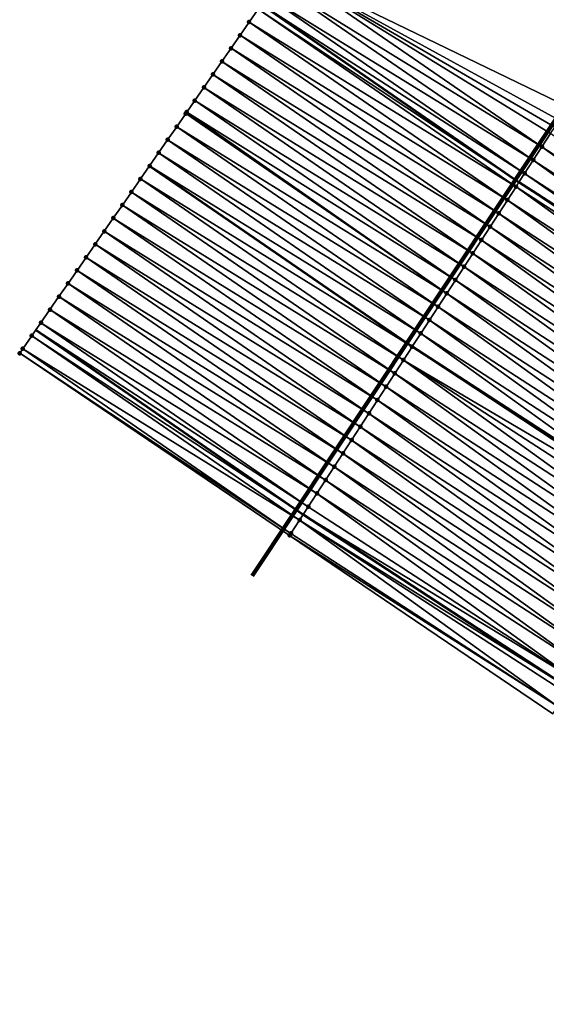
# Model space of a CAD drawing. Header units: feet. Extents: x 2017424 to 2024169, y 808042 to 818730.
# Tile 264 of 329: x 2021568 to 2021601, y 814996 to 815058. Entities that reach past the tile are written whole.
import ezdxf

# ---------------------------------------------------------------- set-up
doc = ezdxf.new("R2010")
doc.units = ezdxf.units.FT
doc.header["$MEASUREMENT"] = 0
for name, color, linetype, lineweight in [('EP_Travel Lane', 172, 'Continuous', 53), ('NB-Road Shots', 141, 'Continuous', 100), ('NB-Road X-Section', 40, 'Continuous', 13), ('Notes', 3, 'Continuous', 100), ('STRIPING', 60, 'Continuous', 53)]:
    doc.layers.add(name, color=color, linetype=linetype, lineweight=lineweight)
doc.layers.add('I-77-MM15-17_NB-Surface-BORDER', color=7, linetype='Continuous')
doc.layers.add('I-77-MM15-17_NB-Surface-TIN', color=7, linetype='Continuous')

msp = doc.modelspace()

# ---------------------------------------------------------------- linework, layer by layer
at = {"layer": 'EP_Travel Lane'}
for points in [[(2021582.832072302, 815059.0955359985, 243.9616392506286), (2021599.030006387, 815047.9141946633, 244.4172410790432), (2021615.846685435, 815037.092361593, 244.738032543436), (2021632.660341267, 815026.2724740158, 245.2276006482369), (2021649.444049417, 815015.3863748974, 245.6328222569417), (2021666.188384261, 815004.4595827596, 246.1222507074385), (2021682.93083216, 814993.5340219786, 246.6919908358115), (2021699.67319077, 814982.6085194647, 247.2655303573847), (2021716.415935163, 814971.6827652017, 247.8226491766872), (2021733.158527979, 814960.7571098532, 248.386220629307), (2021749.900246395, 814949.8320251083, 248.9870081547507), (2021766.641807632, 814938.9070429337, 249.5944856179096), (2021783.383765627, 814927.9818018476, 250.1850750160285), (2021800.125270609, 814917.0568563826, 250.7949485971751), (2021816.880822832, 814906.1512384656, 251.4447637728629), (2021833.642137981, 814895.2612604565, 252.1279127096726), (2021850.40309877, 814884.3715126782, 252.8234227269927), (2021867.163695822, 814873.4820012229, 253.5316209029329), (2021883.924481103, 814862.5923674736, 254.2332520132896), (2021900.685677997, 814851.7024662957, 254.9205264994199), (2021917.447460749, 814840.8121844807, 255.587366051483), (2021934.209168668, 814829.9219512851, 256.2568154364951), (2021950.970670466, 814819.0318520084, 256.9334546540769), (2021967.732492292, 814808.1415448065, 257.5989318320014)], [(2021568.657210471, 815038.6342230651, 244.6175538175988), (2021585.467176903, 815027.0171468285, 244.9923675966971), (2021602.204643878, 815016.0722930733, 245.2916457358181), (2021618.939905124, 815005.1288816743, 245.714643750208), (2021635.685867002, 814994.2232422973, 246.0701522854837), (2021652.45550403, 814983.3323883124, 246.500877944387), (2021669.222810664, 814972.4430477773, 247.0306497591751), (2021685.989110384, 814961.5543611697, 247.6032181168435), (2021702.754910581, 814950.6659989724, 248.1970182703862), (2021719.521193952, 814939.7773229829, 248.7702812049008), (2021736.287310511, 814928.8887553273, 249.3506341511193), (2021753.05206261, 814918.0010738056, 249.9889786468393), (2021769.816972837, 814907.1132895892, 250.6206040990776), (2021786.5820769, 814896.2253794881, 251.2439869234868), (2021803.340871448, 814885.3389178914, 251.886172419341), (2021820.10320424, 814874.4482787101, 252.5338270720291), (2021836.863933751, 814863.5586811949, 253.2374042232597), (2021853.625174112, 814852.6687517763, 253.9231614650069), (2021870.385093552, 814841.7796805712, 254.6549955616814), (2021887.146306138, 814830.8897691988, 255.3417227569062), (2021903.907269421, 814820.0000198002, 256.0371455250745), (2021920.669073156, 814809.1097243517, 256.7032531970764), (2021937.431189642, 814798.2192257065, 257.3584516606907), (2021954.191731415, 814787.329750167, 258.0685761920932)]]:
    msp.add_polyline3d(points, dxfattribs=at)
at = {"layer": 'I-77-MM15-17_NB-Surface-BORDER', "color": 3, "linetype": 'Continuous', "lineweight": -3}
for points in [[(2021584.339548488, 815061.2717490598, 243.9029914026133), (2021602.11297352, 815052.6646779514, 244.2960806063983), (2021619.437334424, 815042.624514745, 244.5814149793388), (2021636.213578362, 815031.7479354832, 245.096858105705), (2021653.000137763, 815020.8541687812, 245.475953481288), (2021669.768746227, 815009.9644642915, 245.9597472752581), (2021685.990390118, 814998.2375994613, 246.5423131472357), (2021702.757227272, 814987.3490452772, 247.1013863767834), (2021718.978525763, 814975.6224047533, 247.6986291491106)], [(2021601.169902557, 815014.4776567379, 245.3265948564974), (2021584.60935255, 815025.6956322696, 245.0334882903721), (2021567.633725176, 815037.1568712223, 244.6674763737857), (2021567.825175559, 815037.4332185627, 244.6580104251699), (2021568.394644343, 815038.2552315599, 244.6309769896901), (2021568.657210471, 815038.6342230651, 244.6175538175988), (2021568.964129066, 815039.0772335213, 244.6018632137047), (2021569.533630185, 815039.8992241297, 244.570609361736), (2021570.103113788, 815040.7212268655, 244.541641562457), (2021570.672584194, 815041.5432387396, 244.514396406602), (2021571.24207531, 815042.3652362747, 244.4844482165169), (2021571.811567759, 815043.1872328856, 244.4543258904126), (2021572.381040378, 815044.0092432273, 244.4267918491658), (2021572.950512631, 815044.8312538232, 244.3993057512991), (2021573.520000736, 815045.6532534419, 244.3697503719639), (2021574.089475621, 815046.4752622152, 244.3419206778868), (2021574.658929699, 815047.2972853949, 244.3168067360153), (2021575.22837736, 815048.1193130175, 244.2925302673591), (2021575.797831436, 815048.9413361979, 244.2674164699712), (2021575.804355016, 815048.9507526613, 244.2670976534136), (2021576.367306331, 815049.763344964, 244.2395854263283), (2021576.936798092, 815050.585342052, 244.2095530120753), (2021577.506278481, 815051.4073470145, 244.1810049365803), (2021578.075744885, 815052.2293616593, 244.1542821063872), (2021578.14261888, 815052.3258933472, 244.1511600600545), (2021578.645194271, 815053.0513880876, 244.1297805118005), (2021579.21462706, 815053.8734260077, 244.1074452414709), (2021579.78406194, 815054.6954624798, 244.0848370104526), (2021580.35349963, 815055.517497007, 244.061862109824), (2021580.922941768, 815056.3395284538, 244.0383065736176), (2021581.49237452, 815057.1615663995, 244.0159761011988), (2021582.061816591, 815057.9835978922, 243.9924292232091), (2021582.631256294, 815058.8056310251, 243.9691915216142)]]:
    msp.add_polyline3d(points, dxfattribs=at)
at = {"layer": 'I-77-MM15-17_NB-Surface-TIN', "color": 128, "linetype": 'Continuous', "lineweight": -3}
for points in [[(2021600.479763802, 815050.1482066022, 244.363057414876), (2021584.339548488, 815061.2717490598, 243.9029914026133), (2021583.770108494, 815060.4497161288, 243.9262671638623)], [(2021600.479763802, 815050.1482066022, 244.363057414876), (2021601.024088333, 815050.9870814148, 244.3451354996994), (2021584.339548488, 815061.2717490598, 243.9029914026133)], [(2021601.024088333, 815050.9870814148, 244.3451354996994), (2021601.281208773, 815051.3832844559, 244.3353173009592), (2021584.339548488, 815061.2717490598, 243.9029914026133)], [(2021601.281208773, 815051.3832844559, 244.3353173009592), (2021601.56849696, 815051.8259017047, 244.3225084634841), (2021584.339548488, 815061.2717490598, 243.9029914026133)], [(2021601.56849696, 815051.8259017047, 244.3225084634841), (2021602.11297352, 815052.6646779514, 244.2960806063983), (2021584.339548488, 815061.2717490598, 243.9029914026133)], [(2021599.935409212, 815049.3093512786, 244.3826611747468), (2021583.770108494, 815060.4497161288, 243.9262671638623), (2021583.200682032, 815059.6276738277, 243.9477766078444)], [(2021599.935409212, 815049.3093512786, 244.3826611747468), (2021600.479763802, 815050.1482066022, 244.363057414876), (2021583.770108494, 815060.4497161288, 243.9262671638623)], [(2021582.631256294, 815058.8056310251, 243.9691915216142), (2021599.030006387, 815047.9141946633, 244.4172410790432), (2021582.832072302, 815059.0955359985, 243.9616392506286)], [(2021599.391058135, 815048.4704936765, 244.4020682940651), (2021583.200682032, 815059.6276738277, 243.9477766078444), (2021582.832072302, 815059.0955359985, 243.9616392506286)], [(2021599.391058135, 815048.4704936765, 244.4020682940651), (2021582.832072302, 815059.0955359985, 243.9616392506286), (2021599.030006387, 815047.9141946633, 244.4172410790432)], [(2021599.391058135, 815048.4704936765, 244.4020682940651), (2021599.935409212, 815049.3093512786, 244.3826611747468), (2021583.200682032, 815059.6276738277, 243.9477766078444)], [(2021598.846645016, 815047.6316762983, 244.4249466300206), (2021582.631256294, 815058.8056310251, 243.9691915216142), (2021582.061816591, 815057.9835978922, 243.9924292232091)], [(2021598.846645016, 815047.6316762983, 244.4249466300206), (2021599.030006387, 815047.9141946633, 244.4172410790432), (2021582.631256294, 815058.8056310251, 243.9691915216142)], [(2021598.302210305, 815046.7928729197, 244.4490330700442), (2021582.061816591, 815057.9835978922, 243.9924292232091), (2021581.49237452, 815057.1615663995, 244.0159761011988)], [(2021598.302210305, 815046.7928729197, 244.4490330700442), (2021598.846645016, 815047.6316762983, 244.4249466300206), (2021582.061816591, 815057.9835978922, 243.9924292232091)], [(2021597.757783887, 815045.9540641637, 244.4726554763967), (2021581.49237452, 815057.1615663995, 244.0159761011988), (2021580.922941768, 815056.3395284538, 244.0383065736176)], [(2021597.757783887, 815045.9540641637, 244.4726554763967), (2021598.302210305, 815046.7928729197, 244.4490330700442), (2021581.49237452, 815057.1615663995, 244.0159761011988)], [(2021597.213355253, 815045.1152568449, 244.4964018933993), (2021580.922941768, 815056.3395284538, 244.0383065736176), (2021580.35349963, 815055.517497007, 244.061862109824)], [(2021597.213355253, 815045.1152568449, 244.4964018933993), (2021597.757783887, 815045.9540641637, 244.4726554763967), (2021580.922941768, 815056.3395284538, 244.0383065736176)], [(2021596.668946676, 815044.2764365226, 244.5190261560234), (2021580.35349963, 815055.517497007, 244.061862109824), (2021579.78406194, 815054.6954624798, 244.0848370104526)], [(2021596.668946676, 815044.2764365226, 244.5190261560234), (2021597.213355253, 815045.1152568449, 244.4964018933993), (2021580.35349963, 815055.517497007, 244.061862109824)], [(2021596.124521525, 815043.4376269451, 244.5425776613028), (2021579.78406194, 815054.6954624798, 244.0848370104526), (2021579.21462706, 815053.8734260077, 244.1074452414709)], [(2021596.124521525, 815043.4376269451, 244.5425776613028), (2021596.668946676, 815044.2764365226, 244.5190261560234), (2021579.78406194, 815054.6954624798, 244.0848370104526)], [(2021595.580101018, 815042.5988143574, 244.5658693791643), (2021579.21462706, 815053.8734260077, 244.1074452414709), (2021578.645194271, 815053.0513880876, 244.1297805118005)], [(2021595.580101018, 815042.5988143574, 244.5658693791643), (2021596.124521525, 815043.4376269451, 244.5425776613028), (2021579.21462706, 815053.8734260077, 244.1074452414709)], [(2021595.035711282, 815041.7599818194, 244.587439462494), (2021578.645194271, 815053.0513880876, 244.1297805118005), (2021578.14261888, 815052.3258933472, 244.1511600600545)], [(2021595.035711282, 815041.7599818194, 244.587439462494), (2021595.580101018, 815042.5988143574, 244.5658693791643), (2021578.645194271, 815053.0513880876, 244.1297805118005)], [(2021594.49130976, 815040.9211569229, 244.6096689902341), (2021578.14261888, 815052.3258933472, 244.1511600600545), (2021578.075744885, 815052.2293616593, 244.1542821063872)], [(2021594.49130976, 815040.9211569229, 244.6096689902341), (2021595.035711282, 815041.7599818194, 244.587439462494), (2021578.14261888, 815052.3258933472, 244.1511600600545)], [(2021594.49130976, 815040.9211569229, 244.6096689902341), (2021578.075744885, 815052.2293616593, 244.1542821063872), (2021577.506278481, 815051.4073470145, 244.1810049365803)], [(2021593.946855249, 815040.0823663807, 244.6348631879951), (2021577.506278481, 815051.4073470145, 244.1810049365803), (2021576.936798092, 815050.585342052, 244.2095530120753)], [(2021593.946855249, 815040.0823663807, 244.6348631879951), (2021594.49130976, 815040.9211569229, 244.6096689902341), (2021577.506278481, 815051.4073470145, 244.1810049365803)], [(2021593.40238844, 815039.2435838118, 244.6607454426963), (2021576.936798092, 815050.585342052, 244.2095530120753), (2021576.367306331, 815049.763344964, 244.2395854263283)], [(2021593.40238844, 815039.2435838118, 244.6607454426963), (2021593.946855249, 815040.0823663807, 244.6348631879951), (2021576.936798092, 815050.585342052, 244.2095530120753)], [(2021617.259596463, 815039.2693006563, 244.6777115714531), (2021601.024088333, 815050.9870814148, 244.3451354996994), (2021600.479763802, 815050.1482066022, 244.363057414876)], [(2021616.715185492, 815038.430481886, 244.7004698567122), (2021600.479763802, 815050.1482066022, 244.363057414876), (2021599.935409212, 815049.3093512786, 244.3826611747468)], [(2021616.715185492, 815038.430481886, 244.7004698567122), (2021617.259596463, 815039.2693006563, 244.6777115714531), (2021600.479763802, 815050.1482066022, 244.363057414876)], [(2021592.857938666, 815038.4047901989, 244.6856746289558), (2021576.367306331, 815049.763344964, 244.2395854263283), (2021575.804355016, 815048.9507526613, 244.2670976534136)], [(2021592.857938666, 815038.4047901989, 244.6856746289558), (2021593.40238844, 815039.2435838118, 244.6607454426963), (2021576.367306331, 815049.763344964, 244.2395854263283)], [(2021616.170755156, 815037.5916756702, 244.7243115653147), (2021599.935409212, 815049.3093512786, 244.3826611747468), (2021599.391058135, 815048.4704936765, 244.4020682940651)], [(2021616.170755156, 815037.5916756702, 244.7243115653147), (2021616.715185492, 815038.430481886, 244.7004698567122), (2021599.935409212, 815049.3093512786, 244.3826611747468)], [(2021592.313551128, 815037.5659562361, 244.707121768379), (2021575.797831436, 815048.9413361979, 244.2674164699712), (2021575.22837736, 815048.1193130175, 244.2925302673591)], [(2021575.797831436, 815048.9413361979, 244.2674164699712), (2021592.319836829, 815037.5756417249, 244.7068741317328), (2021575.804355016, 815048.9507526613, 244.2670976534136)], [(2021592.313551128, 815037.5659562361, 244.707121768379), (2021592.319836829, 815037.5756417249, 244.7068741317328), (2021575.797831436, 815048.9413361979, 244.2674164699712)], [(2021592.857938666, 815038.4047901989, 244.6856746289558), (2021575.804355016, 815048.9507526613, 244.2670976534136), (2021592.319836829, 815037.5756417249, 244.7068741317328)], [(2021591.769089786, 815036.7271701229, 244.7326981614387), (2021575.22837736, 815048.1193130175, 244.2925302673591), (2021574.658929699, 815047.2972853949, 244.3168067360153)], [(2021591.769089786, 815036.7271701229, 244.7326981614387), (2021592.313551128, 815037.5659562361, 244.707121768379), (2021575.22837736, 815048.1193130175, 244.2925302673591)], [(2021599.391058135, 815048.4704936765, 244.4020682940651), (2021599.030006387, 815047.9141946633, 244.4172410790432), (2021615.846685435, 815037.092361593, 244.738032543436)], [(2021616.170755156, 815037.5916756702, 244.7243115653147), (2021599.391058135, 815048.4704936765, 244.4020682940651), (2021615.846685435, 815037.092361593, 244.738032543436)], [(2021591.224713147, 815035.8883290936, 244.7535354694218), (2021574.658929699, 815047.2972853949, 244.3168067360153), (2021574.089475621, 815046.4752622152, 244.3419206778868)], [(2021591.224713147, 815035.8883290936, 244.7535354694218), (2021591.769089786, 815036.7271701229, 244.7326981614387), (2021574.658929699, 815047.2972853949, 244.3168067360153)], [(2021615.081899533, 815035.914059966, 244.7717125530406), (2021598.846645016, 815047.6316762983, 244.4249466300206), (2021598.302210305, 815046.7928729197, 244.4490330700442)], [(2021615.626338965, 815036.7528602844, 244.7473619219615), (2021599.030006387, 815047.9141946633, 244.4172410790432), (2021598.846645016, 815047.6316762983, 244.4249466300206)], [(2021615.081899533, 815035.914059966, 244.7717125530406), (2021615.626338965, 815036.7528602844, 244.7473619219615), (2021598.846645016, 815047.6316762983, 244.4249466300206)], [(2021615.626338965, 815036.7528602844, 244.7473619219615), (2021615.846685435, 815037.092361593, 244.738032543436), (2021599.030006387, 815047.9141946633, 244.4172410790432)], [(2021614.537478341, 815035.0752478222, 244.7950426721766), (2021598.302210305, 815046.7928729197, 244.4490330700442), (2021597.757783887, 815045.9540641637, 244.4726554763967)], [(2021614.537478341, 815035.0752478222, 244.7950426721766), (2021615.081899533, 815035.914059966, 244.7717125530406), (2021598.302210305, 815046.7928729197, 244.4490330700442)], [(2021590.680183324, 815035.0495873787, 244.7829433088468), (2021574.089475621, 815046.4752622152, 244.3419206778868), (2021573.520000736, 815045.6532534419, 244.3697503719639)], [(2021590.680183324, 815035.0495873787, 244.7829433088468), (2021591.224713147, 815035.8883290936, 244.7535354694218), (2021574.089475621, 815046.4752622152, 244.3419206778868)], [(2021590.135870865, 815034.2107047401, 244.8001898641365), (2021573.520000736, 815045.6532534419, 244.3697503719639), (2021572.950512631, 815044.8312538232, 244.3993057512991)], [(2021590.135870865, 815034.2107047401, 244.8001898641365), (2021590.680183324, 815035.0495873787, 244.7829433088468), (2021573.520000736, 815045.6532534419, 244.3697503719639)], [(2021613.993033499, 815034.2364510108, 244.8196959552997), (2021597.757783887, 815045.9540641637, 244.4726554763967), (2021597.213355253, 815045.1152568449, 244.4964018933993)], [(2021613.993033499, 815034.2364510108, 244.8196959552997), (2021614.537478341, 815035.0752478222, 244.7950426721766), (2021597.757783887, 815045.9540641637, 244.4726554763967)], [(2021589.591519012, 815033.3718476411, 244.819640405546), (2021572.950512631, 815044.8312538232, 244.3993057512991), (2021572.381040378, 815044.0092432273, 244.4267918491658)], [(2021589.591519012, 815033.3718476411, 244.819640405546), (2021590.135870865, 815034.2107047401, 244.8001898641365), (2021572.950512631, 815044.8312538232, 244.3993057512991)], [(2021613.448605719, 815033.3976431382, 244.8433946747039), (2021597.213355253, 815045.1152568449, 244.4964018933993), (2021596.668946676, 815044.2764365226, 244.5190261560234)], [(2021613.448605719, 815033.3976431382, 244.8433946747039), (2021613.993033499, 815034.2364510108, 244.8196959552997), (2021597.213355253, 815045.1152568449, 244.4964018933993)], [(2021612.904151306, 815032.5588525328, 244.8685834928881), (2021596.668946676, 815044.2764365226, 244.5190261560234), (2021596.124521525, 815043.4376269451, 244.5425776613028)], [(2021612.904151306, 815032.5588525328, 244.8685834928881), (2021613.448605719, 815033.3976431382, 244.8433946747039), (2021596.668946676, 815044.2764365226, 244.5190261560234)], [(2021589.047071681, 815032.5330524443, 244.844432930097), (2021572.381040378, 815044.0092432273, 244.4267918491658), (2021571.811567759, 815043.1872328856, 244.4543258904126)], [(2021589.047071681, 815032.5330524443, 244.844432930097), (2021589.591519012, 815033.3718476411, 244.819640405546), (2021572.381040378, 815044.0092432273, 244.4267918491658)], [(2021588.502739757, 815031.6941824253, 244.8627685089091), (2021571.811567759, 815043.1872328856, 244.4543258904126), (2021571.24207531, 815042.3652362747, 244.4844482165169)], [(2021588.502739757, 815031.6941824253, 244.8627685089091), (2021589.047071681, 815032.5330524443, 244.844432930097), (2021571.811567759, 815043.1872328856, 244.4543258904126)], [(2021612.359748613, 815031.7200283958, 244.8908786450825), (2021596.124521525, 815043.4376269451, 244.5425776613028), (2021595.580101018, 815042.5988143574, 244.5658693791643)], [(2021612.359748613, 815031.7200283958, 244.8908786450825), (2021612.904151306, 815032.5588525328, 244.8685834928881), (2021596.124521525, 815043.4376269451, 244.5425776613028)], [(2021587.958341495, 815030.8553554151, 244.884815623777), (2021571.24207531, 815042.3652362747, 244.4844482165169), (2021570.672584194, 815041.5432387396, 244.514396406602)], [(2021587.958341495, 815030.8553554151, 244.884815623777), (2021588.502739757, 815031.6941824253, 244.8627685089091), (2021571.24207531, 815042.3652362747, 244.4844482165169)], [(2021611.815398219, 815030.8811703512, 244.9102476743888), (2021595.580101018, 815042.5988143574, 244.5658693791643), (2021595.035711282, 815041.7599818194, 244.587439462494)], [(2021611.815398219, 815030.8811703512, 244.9102476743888), (2021612.359748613, 815031.7200283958, 244.8908786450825), (2021595.580101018, 815042.5988143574, 244.5658693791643)], [(2021611.270922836, 815030.0423933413, 244.9366097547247), (2021595.035711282, 815041.7599818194, 244.587439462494), (2021594.49130976, 815040.9211569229, 244.6096689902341)], [(2021611.270922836, 815030.0423933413, 244.9366097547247), (2021611.815398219, 815030.8811703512, 244.9102476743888), (2021595.035711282, 815041.7599818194, 244.587439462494)], [(2021587.413902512, 815030.0165548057, 244.9091410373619), (2021570.672584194, 815041.5432387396, 244.514396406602), (2021570.103113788, 815040.7212268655, 244.541641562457)], [(2021587.413902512, 815030.0165548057, 244.9091410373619), (2021587.958341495, 815030.8553554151, 244.884815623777), (2021570.672584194, 815041.5432387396, 244.514396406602)], [(2021586.869450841, 815029.177762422, 244.9341763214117), (2021570.103113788, 815040.7212268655, 244.541641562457), (2021569.533630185, 815039.8992241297, 244.570609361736)], [(2021586.869450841, 815029.177762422, 244.9341763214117), (2021587.413902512, 815030.0165548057, 244.9091410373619), (2021570.103113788, 815040.7212268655, 244.541641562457)], [(2021610.726482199, 815029.2035938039, 244.9610277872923), (2021594.49130976, 815040.9211569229, 244.6096689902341), (2021593.946855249, 815040.0823663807, 244.6348631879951)], [(2021610.726482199, 815029.2035938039, 244.9610277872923), (2021611.270922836, 815030.0423933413, 244.9366097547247), (2021594.49130976, 815040.9211569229, 244.6096689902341)], [(2021586.325018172, 815028.3389577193, 244.9581484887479), (2021569.533630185, 815039.8992241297, 244.570609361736), (2021568.964129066, 815039.0772335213, 244.6018632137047)], [(2021586.325018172, 815028.3389577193, 244.9581484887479), (2021586.869450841, 815029.177762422, 244.9341763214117), (2021569.533630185, 815039.8992241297, 244.570609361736)], [(2021610.182059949, 815028.3647823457, 244.9844170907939), (2021593.946855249, 815040.0823663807, 244.6348631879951), (2021593.40238844, 815039.2435838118, 244.6607454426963)], [(2021610.182059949, 815028.3647823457, 244.9844170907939), (2021610.726482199, 815029.2035938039, 244.9610277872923), (2021593.946855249, 815040.0823663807, 244.6348631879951)], [(2021568.394644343, 815038.2552315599, 244.6309769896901), (2021585.467176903, 815027.0171468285, 244.9923675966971), (2021568.657210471, 815038.6342230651, 244.6175538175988)], [(2021585.78059654, 815027.5001458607, 244.9815031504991), (2021568.964129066, 815039.0772335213, 244.6018632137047), (2021568.657210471, 815038.6342230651, 244.6175538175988)], [(2021585.78059654, 815027.5001458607, 244.9815031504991), (2021568.657210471, 815038.6342230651, 244.6175538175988), (2021585.467176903, 815027.0171468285, 244.9923675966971)], [(2021585.78059654, 815027.5001458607, 244.9815031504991), (2021586.325018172, 815028.3389577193, 244.9581484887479), (2021568.964129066, 815039.0772335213, 244.6018632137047)], [(2021609.637609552, 815027.5259891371, 245.0093812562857), (2021593.40238844, 815039.2435838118, 244.6607454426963), (2021592.857938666, 815038.4047901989, 244.6856746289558)], [(2021609.637609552, 815027.5259891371, 245.0093812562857), (2021610.182059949, 815028.3647823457, 244.9844170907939), (2021593.40238844, 815039.2435838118, 244.6607454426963)], [(2021585.236255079, 815026.6612820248, 245.0003723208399), (2021568.394644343, 815038.2552315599, 244.6309769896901), (2021567.825175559, 815037.4332185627, 244.6580104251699)], [(2021585.236255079, 815026.6612820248, 245.0003723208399), (2021585.467176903, 815027.0171468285, 244.9923675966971), (2021568.394644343, 815038.2552315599, 244.6309769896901)], [(2021592.857938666, 815038.4047901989, 244.6856746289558), (2021592.319836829, 815037.5756417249, 244.7068741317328), (2021609.099441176, 815026.6968385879, 245.0331489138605)], [(2021609.637609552, 815027.5259891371, 245.0093812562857), (2021592.857938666, 815038.4047901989, 244.6856746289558), (2021609.099441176, 815026.6968385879, 245.0331489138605)], [(2021584.691747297, 815025.82252602, 245.0285469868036), (2021567.825175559, 815037.4332185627, 244.6580104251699), (2021567.633725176, 815037.1568712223, 244.6674763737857)], [(2021584.691747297, 815025.82252602, 245.0285469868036), (2021585.236255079, 815026.6612820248, 245.0003723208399), (2021567.825175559, 815037.4332185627, 244.6580104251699)], [(2021609.00655608, 815026.5537370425, 245.0373935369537), (2021592.313551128, 815037.5659562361, 244.707121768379), (2021591.769089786, 815036.7271701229, 244.7326981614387)], [(2021609.093175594, 815026.6871852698, 245.0334256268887), (2021592.319836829, 815037.5756417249, 244.7068741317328), (2021592.313551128, 815037.5659562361, 244.707121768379)], [(2021609.00655608, 815026.5537370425, 245.0373935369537), (2021609.093175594, 815026.6871852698, 245.0334256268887), (2021592.313551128, 815037.5659562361, 244.707121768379)], [(2021609.093175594, 815026.6871852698, 245.0334256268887), (2021609.099441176, 815026.6968385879, 245.0331489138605), (2021592.319836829, 815037.5756417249, 244.7068741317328)], [(2021584.60935255, 815025.6956322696, 245.0334882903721), (2021584.691747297, 815025.82252602, 245.0285469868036), (2021567.633725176, 815037.1568712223, 244.6674763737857)], [(2021608.004427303, 815025.0094999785, 245.0748214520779), (2021591.769089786, 815036.7271701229, 244.7326981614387), (2021591.224713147, 815035.8883290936, 244.7535354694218)], [(2021608.004427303, 815025.0094999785, 245.0748214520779), (2021608.548832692, 815025.8483223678, 245.0523754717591), (2021591.769089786, 815036.7271701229, 244.7326981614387)], [(2021608.548832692, 815025.8483223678, 245.0523754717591), (2021609.00655608, 815026.5537370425, 245.0373935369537), (2021591.769089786, 815036.7271701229, 244.7326981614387)], [(2021607.460066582, 815024.1706486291, 245.0947682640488), (2021591.224713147, 815035.8883290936, 244.7535354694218), (2021590.680183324, 815035.0495873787, 244.7829433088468)], [(2021607.460066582, 815024.1706486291, 245.0947682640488), (2021608.004427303, 815025.0094999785, 245.0748214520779), (2021591.224713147, 815035.8883290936, 244.7535354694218)], [(2021606.915689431, 815023.3318079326, 245.1156343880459), (2021590.680183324, 815035.0495873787, 244.7829433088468), (2021590.135870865, 815034.2107047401, 244.8001898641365)], [(2021606.915689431, 815023.3318079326, 245.1156343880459), (2021607.460066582, 815024.1706486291, 245.0947682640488), (2021590.680183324, 815035.0495873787, 244.7829433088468)], [(2021606.371327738, 815022.4929572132, 245.135635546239), (2021590.135870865, 815034.2107047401, 244.8001898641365), (2021589.591519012, 815033.3718476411, 244.819640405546)], [(2021606.371327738, 815022.4929572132, 245.135635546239), (2021606.915689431, 815023.3318079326, 245.1156343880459), (2021590.135870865, 815034.2107047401, 244.8001898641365)], [(2021605.826981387, 815021.6540965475, 245.1547784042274), (2021589.591519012, 815033.3718476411, 244.819640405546), (2021589.047071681, 815032.5330524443, 244.844432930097)], [(2021605.826981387, 815021.6540965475, 245.1547784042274), (2021606.371327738, 815022.4929572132, 245.135635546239), (2021589.591519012, 815033.3718476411, 244.819640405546)], [(2021605.282637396, 815020.815234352, 245.1737892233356), (2021589.047071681, 815032.5330524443, 244.844432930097), (2021588.502739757, 815031.6941824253, 244.8627685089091)], [(2021605.282637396, 815020.815234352, 245.1737892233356), (2021605.826981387, 815021.6540965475, 245.1547784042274), (2021589.047071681, 815032.5330524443, 244.844432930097)], [(2021604.738212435, 815019.9764246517, 245.1973302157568), (2021588.502739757, 815031.6941824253, 244.8627685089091), (2021587.958341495, 815030.8553554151, 244.884815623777)], [(2021604.738212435, 815019.9764246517, 245.1973302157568), (2021605.282637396, 815020.815234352, 245.1737892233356), (2021588.502739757, 815031.6941824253, 244.8627685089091)], [(2021604.193881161, 815019.1375542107, 245.21562947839), (2021587.958341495, 815030.8553554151, 244.884815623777), (2021587.413902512, 815030.0165548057, 244.9091410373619)], [(2021604.193881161, 815019.1375542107, 245.21562947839), (2021604.738212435, 815019.9764246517, 245.1973302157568), (2021587.958341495, 815030.8553554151, 244.884815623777)], [(2021603.649479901, 815018.2987291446, 245.237844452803), (2021587.413902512, 815030.0165548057, 244.9091410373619), (2021586.869450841, 815029.177762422, 244.9341763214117)], [(2021603.649479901, 815018.2987291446, 245.237844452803), (2021604.193881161, 815019.1375542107, 245.21562947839), (2021587.413902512, 815030.0165548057, 244.9091410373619)], [(2021603.105114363, 815017.4598809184, 245.2580607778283), (2021586.869450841, 815029.177762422, 244.9341763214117), (2021586.325018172, 815028.3389577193, 244.9581484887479)], [(2021603.105114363, 815017.4598809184, 245.2580607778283), (2021603.649479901, 815018.2987291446, 245.237844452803), (2021586.869450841, 815029.177762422, 244.9341763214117)], [(2021602.560752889, 815016.6210300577, 245.278049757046), (2021586.325018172, 815028.3389577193, 244.9581484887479), (2021585.78059654, 815027.5001458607, 244.9815031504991)], [(2021602.560752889, 815016.6210300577, 245.278049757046), (2021603.105114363, 815017.4598809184, 245.2580607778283), (2021586.325018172, 815028.3389577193, 244.9581484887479)], [(2021602.560752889, 815016.6210300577, 245.278049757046), (2021585.78059654, 815027.5001458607, 244.9815031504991), (2021585.467176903, 815027.0171468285, 244.9923675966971)], [(2021585.236255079, 815026.6612820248, 245.0003723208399), (2021602.204643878, 815016.0722930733, 245.2916457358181), (2021585.467176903, 815027.0171468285, 244.9923675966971)], [(2021602.560752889, 815016.6210300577, 245.278049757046), (2021585.467176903, 815027.0171468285, 244.9923675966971), (2021602.204643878, 815016.0722930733, 245.2916457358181)], [(2021601.472051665, 815014.9433142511, 245.3168122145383), (2021585.236255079, 815026.6612820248, 245.0003723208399), (2021584.691747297, 815025.82252602, 245.0285469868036)], [(2021602.016377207, 815015.782188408, 245.2988336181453), (2021602.204643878, 815016.0722930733, 245.2916457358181), (2021585.236255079, 815026.6612820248, 245.0003723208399)], [(2021601.472051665, 815014.9433142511, 245.3168122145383), (2021602.016377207, 815015.782188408, 245.2988336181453), (2021585.236255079, 815026.6612820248, 245.0003723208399)], [(2021601.472051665, 815014.9433142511, 245.3168122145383), (2021584.691747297, 815025.82252602, 245.0285469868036), (2021584.60935255, 815025.6956322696, 245.0334882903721)], [(2021601.169902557, 815014.4776567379, 245.3265948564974), (2021601.472051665, 815014.9433142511, 245.3168122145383), (2021584.60935255, 815025.6956322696, 245.0334882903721)]]:
    msp.add_3dface(points, dxfattribs=at)
at = {"layer": 'NB-Road Shots', "lineweight": 100}
for p in [(2021582.061816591, 815057.9835978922, 243.9924292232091), (2021581.49237452, 815057.1615663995, 244.0159761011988), (2021580.922941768, 815056.3395284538, 244.0383065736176), (2021580.35349963, 815055.517497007, 244.061862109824), (2021579.78406194, 815054.6954624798, 244.0848370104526), (2021579.21462706, 815053.8734260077, 244.1074452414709), (2021578.645194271, 815053.0513880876, 244.1297805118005), (2021578.14261888, 815052.3258933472, 244.1511600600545), (2021578.075744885, 815052.2293616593, 244.1542821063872), (2021577.506278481, 815051.4073470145, 244.1810049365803), (2021576.936798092, 815050.585342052, 244.2095530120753), (2021600.479763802, 815050.1482066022, 244.363057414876), (2021576.367306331, 815049.763344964, 244.2395854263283), (2021599.935409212, 815049.3093512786, 244.3826611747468), (2021575.797831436, 815048.9413361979, 244.2674164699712), (2021575.22837736, 815048.1193130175, 244.2925302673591), (2021599.391058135, 815048.4704936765, 244.4020682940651), (2021574.658929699, 815047.2972853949, 244.3168067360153), (2021598.846645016, 815047.6316762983, 244.4249466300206), (2021598.302210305, 815046.7928729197, 244.4490330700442), (2021574.089475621, 815046.4752622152, 244.3419206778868), (2021573.520000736, 815045.6532534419, 244.3697503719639), (2021597.757783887, 815045.9540641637, 244.4726554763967), (2021572.950512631, 815044.8312538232, 244.3993057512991), (2021597.213355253, 815045.1152568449, 244.4964018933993), (2021596.668946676, 815044.2764365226, 244.5190261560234), (2021572.381040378, 815044.0092432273, 244.4267918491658), (2021571.811567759, 815043.1872328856, 244.4543258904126), (2021596.124521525, 815043.4376269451, 244.5425776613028), (2021571.24207531, 815042.3652362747, 244.4844482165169), (2021595.580101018, 815042.5988143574, 244.5658693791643), (2021595.035711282, 815041.7599818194, 244.587439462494), (2021570.672584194, 815041.5432387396, 244.514396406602), (2021570.103113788, 815040.7212268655, 244.541641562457), (2021594.49130976, 815040.9211569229, 244.6096689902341), (2021569.533630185, 815039.8992241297, 244.570609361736), (2021593.946855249, 815040.0823663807, 244.6348631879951), (2021568.964129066, 815039.0772335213, 244.6018632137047), (2021593.40238844, 815039.2435838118, 244.6607454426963), (2021568.394644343, 815038.2552315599, 244.6309769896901), (2021592.857938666, 815038.4047901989, 244.6856746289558), (2021567.825175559, 815037.4332185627, 244.6580104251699), (2021592.313551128, 815037.5659562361, 244.707121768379), (2021567.633725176, 815037.1568712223, 244.6674763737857), (2021591.769089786, 815036.7271701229, 244.7326981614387), (2021591.224713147, 815035.8883290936, 244.7535354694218), (2021590.680183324, 815035.0495873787, 244.7829433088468), (2021590.135870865, 815034.2107047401, 244.8001898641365), (2021589.591519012, 815033.3718476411, 244.819640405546), (2021589.047071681, 815032.5330524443, 244.844432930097), (2021588.502739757, 815031.6941824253, 244.8627685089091), (2021587.958341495, 815030.8553554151, 244.884815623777), (2021587.413902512, 815030.0165548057, 244.9091410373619), (2021586.869450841, 815029.177762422, 244.9341763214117), (2021586.325018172, 815028.3389577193, 244.9581484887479), (2021585.78059654, 815027.5001458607, 244.9815031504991), (2021585.236255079, 815026.6612820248, 245.0003723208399), (2021584.60935255, 815025.6956322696, 245.0334882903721), (2021584.691747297, 815025.82252602, 245.0285469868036)]:
    msp.add_point(p, dxfattribs=at)
at = {"layer": 'NB-Road X-Section', "extrusion": (0.8221207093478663, -0.5692369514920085, 0.009318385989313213), "elevation": 1198025.630408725, "flags": 128}
msp.add_lwpolyline([(1820918.316515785, -10920.23638284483), (1820917.316515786, -10920.21310607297), (1820916.316515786, -10920.19159569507), (1820915.316515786, -10920.17017985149), (1820914.316515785, -10920.14694114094), (1820913.316515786, -10920.12339324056), (1820912.316515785, -10920.10106179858), (1820911.316515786, -10920.07750523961), (1820910.316515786, -10920.05452934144), (1820909.316515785, -10920.03192012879), (1820908.316515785, -10920.00958388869), (1820907.433948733, -10919.98820341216), (1820907.316515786, -10919.98508123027), (1820906.316515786, -10919.9583572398), (1820905.316515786, -10919.92980792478), (1820904.316515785, -10919.89977420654), (1820903.316515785, -10919.87194195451), (1820902.316515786, -10919.8468270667), (1820901.316515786, -10919.82254954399), (1820900.316515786, -10919.79743451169), (1820899.316515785, -10919.76960360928), (1820898.316515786, -10919.74004694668), (1820897.316515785, -10919.7125596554), (1820896.316515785, -10919.68502441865), (1820895.316515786, -10919.65490078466), (1820894.316515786, -10919.62495129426), (1820893.316515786, -10919.59770495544), (1820892.316515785, -10919.56873589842), (1820891.316515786, -10919.53748068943), (1820890.316515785, -10919.50836564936), (1820889.316515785, -10919.48133104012), (1820888.980329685, -10919.4718646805)], dxfattribs=at)
at = {"layer": 'NB-Road X-Section', "extrusion": (0.8388921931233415, -0.5438808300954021, 0.02129626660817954), "elevation": 1252619.912933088, "flags": 128}
msp.add_lwpolyline([(1783656.470305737, -26437.82741061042), (1783655.470305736, -26437.80097675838), (1783654.942627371, -26437.78816501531), (1783654.470305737, -26437.77834458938), (1783653.470305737, -26437.76041860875), (1783652.470305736, -26437.74081040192), (1783651.470305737, -26437.72139888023), (1783650.470305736, -26437.69851535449), (1783649.470305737, -26437.67442345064), (1783648.470305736, -26437.65079568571), (1783647.470305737, -26437.62704388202), (1783646.470305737, -26437.60441448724), (1783645.470305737, -26437.58085763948), (1783644.470305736, -26437.55756063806), (1783643.470305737, -26437.53598566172), (1783642.470305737, -26437.51375109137), (1783641.470305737, -26437.4885511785), (1783640.470305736, -26437.46266305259), (1783639.470305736, -26437.43772821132), (1783638.470305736, -26437.41627620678), (1783637.470305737, -26437.3906940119), (1783636.470305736, -26437.36985197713), (1783635.470305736, -26437.34043746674), (1783634.470305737, -26437.32318699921), (1783633.470305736, -26437.30373204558), (1783632.470305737, -26437.27893389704), (1783631.470305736, -26437.26059415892), (1783630.470305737, -26437.23854204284), (1783629.470305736, -26437.21421111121), (1783628.470305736, -26437.18917014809), (1783627.470305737, -26437.16519254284), (1783626.470305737, -26437.14183258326), (1783625.470305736, -26437.12295913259), (1783624.470305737, -26437.09477807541), (1783624.319008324, -26437.08983565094)], dxfattribs=at)
at = {"layer": 'Notes'}
msp.add_line((2021604.9243786, 815057.2802950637, 244.191860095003), (2021582.259538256, 815023.1513949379, 244.191860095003), dxfattribs=at)
at = {"layer": 'STRIPING'}
msp.add_polyline3d([(2021575.804355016, 815048.9507526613, 244.2670976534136), (2021592.319836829, 815037.5756417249, 244.7068741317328), (2021609.099441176, 815026.6968385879, 245.0331489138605), (2021625.875502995, 815015.8203321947, 245.5576247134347), (2021642.646859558, 815004.9364176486, 245.958115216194), (2021659.415875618, 814994.0464496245, 246.4246053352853), (2021676.183266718, 814983.1575368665, 246.9601578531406), (2021692.949777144, 814972.2691960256, 247.53313987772), (2021709.716154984, 814961.3809412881, 248.1117571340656), (2021726.482310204, 814950.492831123, 248.6998357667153), (2021743.248966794, 814939.6043953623, 249.2666057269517), (2021760.014638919, 814928.716598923, 249.875216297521), (2021776.780669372, 814917.8285697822, 250.4685978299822), (2021793.54623637, 814906.9408416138, 251.0816760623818), (2021810.308339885, 814896.0524061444, 251.7189630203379), (2021827.069980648, 814885.1622165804, 252.3907551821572), (2021843.829790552, 814874.2732165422, 253.1264088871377), (2021860.590809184, 814863.3834311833, 253.8199011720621), (2021877.352458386, 814852.4932361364, 254.4913989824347), (2021894.113893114, 814841.6031804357, 255.1703776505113), (2021910.875709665, 814830.7128766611, 255.8360380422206), (2021927.636674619, 814819.8231261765, 256.5314027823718), (2021944.398523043, 814808.932801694, 257.1959514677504), (2021961.159329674, 814798.0431540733, 257.8968384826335)], dxfattribs=at)

doc.saveas('drawing.dxf')
